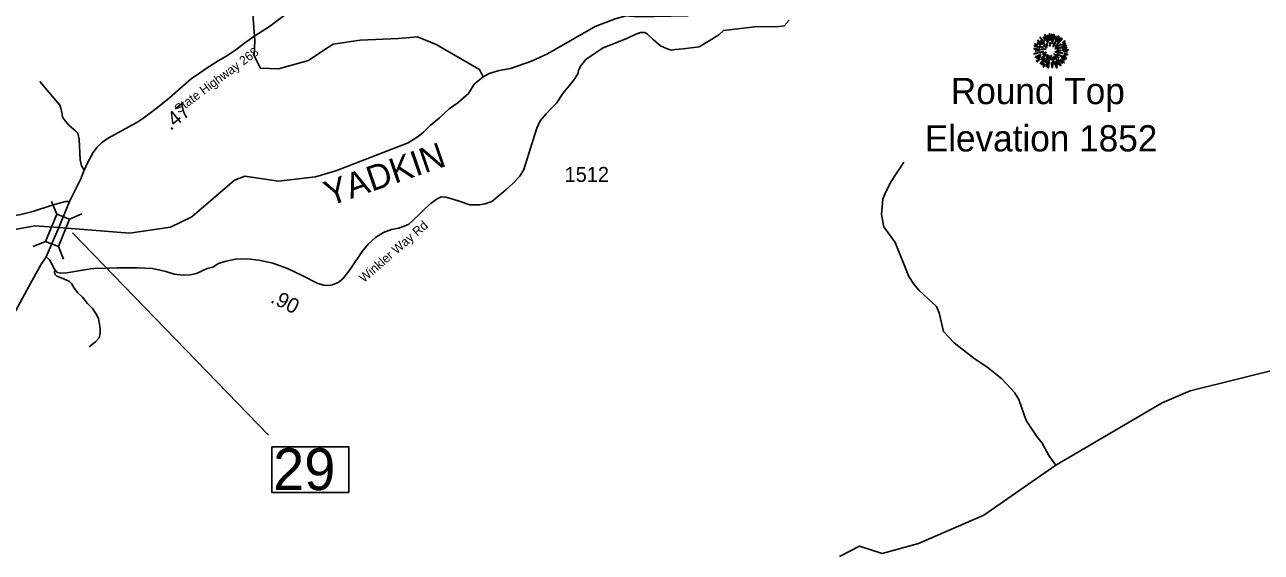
# Model space of a CAD drawing. Extents: x 1159738 to 1321356, y 736314 to 882035.
# Drawn here: x 1267484 to 1277829, y 838798 to 843214 of the extents above; entities that cross this region are included whole.
import ezdxf

# ---------------------------------------------------------------- set-up
doc = ezdxf.new("R2010")
doc.units = 0
for name, color, linetype in [('Exist Geographical Mountain Summit CELL', 7, 'Continuous'), ('Exist Geographical Mountain Summit Elevation Number Label', 7, 'Continuous'), ('Exist Geographical Mountain Summit Label', 7, 'Continuous'), ('Exist Hydrographic Creek Single Shore', 7, 'Continuous'), ('Exist Hydrographic Misc Water Feature', 7, 'Continuous'), ('Exist Hydrographic River Shore Label', 7, 'Continuous'), ('Exist Road Non-System Type 51', 7, 'Continuous'), ('Exist Road Primary NC Attributed', 7, 'Continuous'), ('Exist Road Primary NC Label', 7, 'Continuous'), ('Exist Road Primary NC Mileage Hundredths English Label', 7, 'Continuous'), ('Exist Road Primary NC Structure Standard Bridge CELL', 7, 'Continuous'), ('Exist Road Primary NC Structure Standard Bridge Number Label', 7, 'Continuous'), ('Exist Road Secondary Mileage Hundredths English Label', 7, 'Continuous'), ('Exist Road Secondary Type 41 Attributed', 7, 'Continuous'), ('Exist Road Secondary Type 51 Attributed', 7, 'Continuous'), ('Exist Road Secondary Type 51 Label', 7, 'Continuous'), ('Exist Road Secondary Type 51 Number Label', 7, 'Continuous')]:
    doc.layers.add(name, color=color, linetype=linetype)

msp = doc.modelspace()

# ---------------------------------------------------------------- linework, layer by layer
at = {"layer": 'Exist Geographical Mountain Summit CELL'}
for points in [[(1276015, 843128), (1276041, 843061), (1276044, 843062), (1276020, 843131)], [(1276049, 843076), (1276051, 843077), (1276042, 843125), (1276038, 843124)], [(1276053, 843138), (1276057, 843086), (1276061, 843086), (1276059, 843139)], [(1276069, 843083), (1276073, 843083), (1276077, 843131), (1276072, 843131)], [(1276081, 843055), (1276096, 843132), (1276091, 843134), (1276078, 843056)], [(1275930, 843031), (1275972, 843022), (1275973, 843025), (1275931, 843036)], [(1275933, 843050), (1275956, 843042), (1275957, 843045), (1275935, 843055)], [(1275955, 843061), (1275981, 843045), (1275983, 843047), (1275958, 843065)], [(1275956, 843080), (1275996, 843050), (1275998, 843052), (1275960, 843084)], [(1275972, 843033), (1276002, 843021), (1276003, 843023), (1275974, 843037)], [(1275976, 843105), (1276012, 843067), (1276016, 843070), (1275980, 843110)], [(1275984, 843077), (1276017, 843048), (1276019, 843050), (1275987, 843082)], [(1276004, 843106), (1276020, 843084), (1276021, 843086), (1276008, 843110)], [(1276008, 843039), (1276033, 843020), (1276035, 843023), (1276010, 843042)], [(1276028, 843052), (1276041, 843035), (1276044, 843038), (1276031, 843055)], [(1276059, 843064), (1276060, 843035), (1276063, 843035), (1276063, 843064)], [(1276085, 843033), (1276088, 843031), (1276136, 843116), (1276131, 843120)], [(1276099, 843090), (1276102, 843089), (1276112, 843116), (1276107, 843118)], [(1276102, 843015), (1276104, 843012), (1276153, 843048), (1276150, 843052)], [(1276106, 843035), (1276108, 843033), (1276163, 843097), (1276159, 843102)], [(1276119, 843012), (1276121, 843010), (1276199, 843038), (1276197, 843043)], [(1276143, 843106), (1276122, 843073), (1276125, 843072), (1276147, 843103)], [(1276163, 843040), (1276191, 843055), (1276188, 843060), (1276162, 843042)], [(1276163, 843063), (1276165, 843060), (1276188, 843076), (1276185, 843080)], [(1276165, 843012), (1276202, 843018), (1276201, 843024), (1276164, 843014)], [(1275926, 842972), (1275928, 842967), (1275964, 842978), (1275961, 842981)], [(1275928, 843010), (1276000, 843003), (1276000, 843006), (1275928, 843015)], [(1275936, 842945), (1275939, 842940), (1275984, 842960), (1275982, 842965)], [(1275940, 842993), (1275969, 842994), (1275969, 842998), (1275939, 842998)], [(1275947, 842908), (1275950, 842904), (1275979, 842925), (1275976, 842928)], [(1275953, 842929), (1275982, 842945), (1275980, 842949), (1275951, 842934)], [(1275972, 842983), (1275973, 842979), (1276006, 842987), (1276005, 842991)], [(1275978, 842888), (1275981, 842886), (1276022, 842933), (1276019, 842935)], [(1275993, 842920), (1276013, 842938), (1276009, 842940), (1275989, 842923)], [(1275990, 842938), (1275993, 842934), (1276027, 842963), (1276025, 842965)], [(1276018, 842920), (1275993, 842880), (1275996, 842878), (1276022, 842917)], [(1276000, 842969), (1276002, 842965), (1276031, 842980), (1276029, 842983)], [(1276008, 843009), (1276025, 843007), (1276026, 843009), (1276009, 843013)], [(1276021, 842898), (1276026, 842896), (1276052, 842955), (1276050, 842955)], [(1276028, 842947), (1276032, 842945), (1276042, 842961), (1276040, 842962)], [(1276043, 842853), (1276048, 842852), (1276060, 842941), (1276057, 842942)], [(1276068, 842957), (1276072, 842920), (1276077, 842920), (1276072, 842957)], [(1276084, 842948), (1276093, 842918), (1276097, 842920), (1276086, 842949)], [(1276093, 842968), (1276131, 842933), (1276134, 842937), (1276094, 842970)], [(1276099, 842946), (1276149, 842871), (1276153, 842874), (1276101, 842947)], [(1276104, 842985), (1276165, 842973), (1276166, 842978), (1276105, 842989)], [(1276118, 842999), (1276118, 842996), (1276149, 842996), (1276149, 843001)], [(1276118, 842966), (1276196, 842927), (1276198, 842933), (1276119, 842969)], [(1276131, 842920), (1276161, 842891), (1276165, 842893), (1276133, 842922)], [(1276148, 842921), (1276178, 842895), (1276182, 842898), (1276150, 842923)], [(1276157, 842931), (1276182, 842918), (1276185, 842922), (1276159, 842935)], [(1276162, 842998), (1276214, 843001), (1276214, 843006), (1276162, 843001)], [(1276171, 842955), (1276192, 842947), (1276194, 842952), (1276173, 842959)], [(1276177, 842986), (1276203, 842984), (1276203, 842988), (1276177, 842989)], [(1276181, 842969), (1276209, 842962), (1276210, 842967), (1276182, 842973)], [(1276003, 842861), (1276008, 842858), (1276019, 842883), (1276016, 842885)], [(1276033, 842863), (1276045, 842906), (1276041, 842906), (1276029, 842864)], [(1276074, 842898), (1276078, 842856), (1276082, 842857), (1276079, 842898)], [(1276094, 842881), (1276089, 842911), (1276085, 842911), (1276090, 842880)], [(1276099, 842903), (1276116, 842853), (1276121, 842855), (1276102, 842904)], [(1276109, 842909), (1276125, 842879), (1276129, 842881), (1276113, 842910)]]:
    msp.add_lwpolyline(points, close=True, dxfattribs=at)
at = {"layer": 'Exist Hydrographic Creek Single Shore'}
for points in [[(1271320, 842779), (1271369, 842806), (1271452, 842830), (1271547, 842848), (1271724, 842910), (1271858, 842970), (1272256, 843200), (1272423, 843262), (1272516, 843289), (1272609, 843281), (1273034, 843289)], [(1267769, 841516), (1268361, 841469), (1268704, 841518), (1268882, 841607), (1269240, 841914), (1269324, 841946), (1269606, 841904), (1269916, 841940), (1270087, 841990), (1270691, 842225), (1270776, 842279), (1270819, 842314), (1270876, 842369), (1270953, 842434), (1271035, 842509), (1271107, 842561), (1271197, 842638), (1271243, 842716), (1271320, 842779)], [(1267169, 841457), (1267568, 841529), (1267769, 841516)], [(1274299, 838763), (1274468, 838849), (1274658, 838786), (1274960, 838872), (1275508, 839107), (1276110, 839527), (1276999, 840049), (1277235, 840149), (1278032, 840346)]]:
    msp.add_lwpolyline(points, dxfattribs=at)
at = {"layer": 'Exist Hydrographic Misc Water Feature'}
for points in [[(1271320, 842779), (1271288, 842838), (1270927, 843049), (1270770, 843112), (1270611, 843098), (1270290, 843085), (1270063, 843051), (1269994, 843006), (1269859, 842915), (1269607, 842846), (1269456, 842849), (1269402, 842953), (1269408, 843082), (1269393, 843303)], [(1274838, 842064), (1274728, 841892), (1274681, 841801), (1274664, 841754), (1274653, 841626), (1274672, 841522), (1274765, 841391), (1274880, 841106), (1274921, 841041), (1274968, 840988), (1275112, 840855), (1275135, 840802), (1275169, 840645), (1275259, 840550), (1275426, 840420), (1275532, 840350), (1275658, 840249), (1275765, 840134), (1275800, 840077), (1275862, 839901), (1275950, 839767), (1275997, 839710), (1276052, 839608), (1276110, 839527)]]:
    msp.add_lwpolyline(points, dxfattribs=at)
at = {"layer": 'Exist Road Non-System Type 51'}
for points in [[(1271716, 842181), (1271767, 842349), (1271796, 842410), (1271845, 842467), (1271892, 842516), (1271934, 842558), (1271987, 842637), (1272074, 842747), (1272110, 842802), (1272116, 842832), (1272133, 842868), (1272179, 842923), (1272239, 842966), (1272324, 843020), (1272438, 843064), (1272526, 843102), (1272592, 843131), (1272635, 843149), (1272671, 843149), (1272693, 843134), (1272741, 843091), (1272802, 843038), (1272853, 843016), (1272893, 843002), (1272926, 843007), (1272991, 843011), (1273126, 843029), (1273211, 843079), (1273290, 843130), (1273330, 843166), (1273593, 843196), (1273796, 843199), (1273838, 843205), (1273879, 843253)], [(1267985, 841994), (1267958, 842033), (1267947, 842082), (1267940, 842255), (1267928, 842306), (1267911, 842323), (1267853, 842372), (1267825, 842406), (1267801, 842441), (1267797, 842464), (1267787, 842516), (1267778, 842541), (1267686, 842650), (1267609, 842740)], [(1267739, 841160), (1267732, 841144), (1267735, 841125), (1267753, 841109), (1267816, 841084), (1267857, 841064), (1267874, 841047), (1267898, 841008), (1267928, 840970), (1267966, 840933), (1268010, 840881), (1268051, 840839), (1268078, 840796), (1268101, 840754), (1268107, 840722), (1268114, 840675), (1268116, 840633), (1268106, 840594), (1268077, 840560), (1268022, 840518)]]:
    msp.add_lwpolyline(points, dxfattribs=at)
at = {"layer": 'Exist Road Primary NC Attributed'}
for points in [[(1267858, 841734), (1267952, 841924), (1267980, 841996), (1268008, 842059), (1268056, 842143), (1268086, 842187), (1268125, 842224), (1268181, 842265), (1268323, 842343), (1268422, 842396), (1268471, 842430), (1268535, 842475), (1268595, 842520), (1268694, 842602), (1268879, 842763), (1268926, 842794), (1268992, 842841), (1269103, 842911), (1269165, 842948), (1269249, 843004), (1269333, 843067), (1269410, 843121), (1269531, 843199), (1269688, 843315)], [(1267769, 841516), (1267858, 841734)], [(1267664, 841272), (1267769, 841516)], [(1267392, 840791), (1267518, 841022), (1267619, 841203), (1267664, 841272)]]:
    msp.add_lwpolyline(points, dxfattribs=at)
at = {"layer": 'Exist Road Primary NC Structure Standard Bridge CELL'}
for p, q in [((1267753, 841629), (1267709, 841734)), ((1267858, 841586), (1267962, 841630)), ((1267554, 841356), (1267658, 841400)), ((1267809, 841252), (1267765, 841356))]:
    msp.add_line(p, q, dxfattribs=at)
msp.add_lwpolyline([(1267658, 841400), (1267752, 841629), (1267859, 841585), (1267765, 841356)], close=True, dxfattribs=at)
at = {"layer": 'Exist Road Primary NC Structure Standard Bridge Number Label'}
msp.add_line((1267884, 841473), (1269524, 839779), dxfattribs=at)
msp.add_lwpolyline([(1269550, 839681), (1270194, 839681), (1270194, 839299), (1269550, 839299)], close=True, dxfattribs=at)
at = {"layer": 'Exist Road Secondary Type 41 Attributed'}
msp.add_lwpolyline([(1267664, 841272), (1267691, 841246), (1267712, 841207), (1267728, 841177), (1267748, 841149), (1267758, 841140), (1267786, 841134), (1267836, 841137), (1267967, 841160), (1268036, 841170), (1268063, 841172), (1268258, 841179), (1268424, 841180), (1268554, 841173), (1268664, 841149), (1268734, 841127), (1268782, 841119), (1268821, 841118), (1268867, 841121), (1268922, 841130), (1269010, 841172), (1269057, 841185), (1269105, 841214), (1269157, 841233), (1269247, 841251), (1269345, 841253), (1269441, 841242), (1269560, 841217), (1269683, 841173), (1269804, 841115), (1269936, 841048), (1269987, 841033), (1270026, 841031), (1270059, 841036), (1270106, 841057), (1270145, 841087), (1270204, 841161), (1270306, 841315), (1270356, 841378), (1270417, 841432), (1270484, 841475), (1270552, 841501), (1270611, 841512), (1270658, 841527), (1270697, 841545), (1270732, 841576), (1270791, 841633), (1270838, 841678), (1270884, 841720), (1270935, 841756), (1270969, 841773), (1271006, 841769), (1271056, 841757), (1271136, 841730), (1271207, 841706), (1271248, 841705), (1271287, 841705), (1271336, 841714), (1271393, 841734), (1271442, 841775), (1271508, 841832), (1271567, 841885), (1271626, 841947), (1271659, 842002), (1271716, 842181)], dxfattribs=at)
at = {"layer": 'Exist Road Secondary Type 51 Attributed'}
msp.add_lwpolyline([(1267858, 841734), (1267824, 841734), (1267714, 841703), (1267552, 841651), (1267452, 841625), (1267386, 841613), (1267333, 841604), (1267304, 841607), (1267274, 841624), (1267240, 841658), (1267194, 841754), (1267141, 841903), (1267093, 842025), (1267084, 842082), (1267076, 842128), (1267063, 842164), (1267039, 842183), (1266997, 842198), (1266925, 842200), (1266870, 842189), (1266768, 842170)], dxfattribs=at)

# ---------------------------------------------------------------- texts
at = {"layer": 'Exist Geographical Mountain Summit Elevation Number Label'}
msp.add_text('Elevation 1852', height=220, dxfattribs=at).set_placement((1275013, 842153))
at = {"layer": 'Exist Geographical Mountain Summit Label'}
msp.add_text('Round Top', height=220, dxfattribs=at).set_placement((1275232, 842549))
at = {"layer": 'Exist Hydrographic River Shore Label'}
msp.add_text('YADKIN', height=210, rotation=19.0607, dxfattribs=at).set_placement((1270033, 841693))
at = {"layer": 'Exist Road Primary NC Label'}
msp.add_text('State Highway 268', height=75, rotation=36.552, dxfattribs=at).set_placement((1268772, 842469))
at = {"layer": 'Exist Road Primary NC Mileage Hundredths English Label'}
msp.add_text('.47', height=125, rotation=39.4928, dxfattribs=at).set_placement((1268704, 842323))
at = {"layer": 'Exist Road Primary NC Structure Standard Bridge Number Label'}
msp.add_text('29', height=350, dxfattribs=at).set_placement((1269562, 839318))
at = {"layer": 'Exist Road Secondary Mileage Hundredths English Label'}
msp.add_text('.90', height=125, rotation=333.2255, dxfattribs=at).set_placement((1269532, 840893))
at = {"layer": 'Exist Road Secondary Type 51 Label'}
msp.add_text('Winkler Way Rd', height=75, rotation=40.9137, dxfattribs=at).set_placement((1270321, 841052))
at = {"layer": 'Exist Road Secondary Type 51 Number Label'}
msp.add_text('1512', height=125, dxfattribs=at).set_placement((1272000, 841898))

doc.saveas('drawing.dxf')
